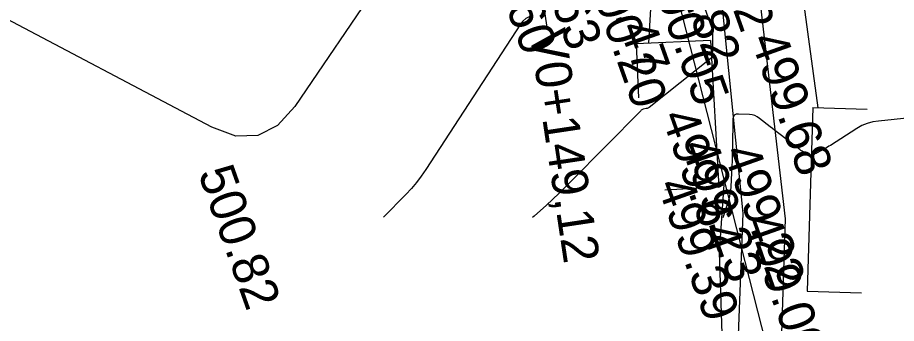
# Model space of a CAD drawing. Extents: x -636600 to -628587, y -1090963 to -1085869.
# Drawn here: x -629666.16 to -629617.63, y -1086398.57 to -1086381.66 of the extents above; entities that cross this region are included whole.
import ezdxf

# ---------------------------------------------------------------- set-up
doc = ezdxf.new("R2010")
doc.units = 0
for name, color, linetype in [('20', 7, 'Continuous'), ('23', 7, 'Continuous'), ('40', 7, 'Continuous'), ('53', 7, 'Continuous'), ('Ex_Major Contours', 7, 'Continuous'), ('Ex_Minor Contours', 7, 'Continuous'), ('koty_vše', 7, 'Continuous'), ('VRCHOLY', 7, 'Continuous')]:
    doc.layers.add(name, color=color, linetype=linetype)

msp = doc.modelspace()

# ---------------------------------------------------------------- linework, layer by layer
at = {"layer": '20'}
for p, q in [((-629621.94, -1086386.65), (-629623.814, -1086372.938)), ((-629627.897, -1086382.929), (-629632.003, -1086383.108)), ((-629632.003, -1086383.108), (-629631.873, -1086386.105)), ((-629627.897, -1086382.929), (-629627.428, -1086391.039)), ((-629622.24, -1086386.641), (-629622.563, -1086396.793)), ((-629622.24, -1086386.641), (-629619.242, -1086386.736)), ((-629627.428, -1086391.039), (-629630.423, -1086391.213)), ((-629622.563, -1086396.793), (-629619.564, -1086396.889))]:
    msp.add_line(p, q, dxfattribs=at)
at = {"layer": '23'}
for p, q in [((-629631.304, -1086383.077), (-629631.195, -1086381.171)), ((-629627.428, -1086391.039), (-629627.162, -1086390.892)), ((-629627.162, -1086390.892), (-629627.412, -1086394.642)), ((-629627.412, -1086394.642), (-629627.146, -1086402.835))]:
    msp.add_line(p, q, dxfattribs=at)
at = {"layer": '40'}
for p, q in [((-629625.38, -1086378.842), (-629623.769, -1086392.797)), ((-629627.319, -1086380.464), (-629626.1, -1086392.478)), ((-629626.1, -1086392.478), (-629626.596, -1086405.101)), ((-629623.769, -1086392.797), (-629624.182, -1086405.953))]:
    msp.add_line(p, q, dxfattribs=at)
at = {"layer": '53'}
msp.add_line((-629623.21, -1086406.032), (-629632.871, -1086368.109), dxfattribs=at)
at = {"layer": 'Ex_Major Contours'}
msp.add_lwpolyline([(-629628.307, -1086380.899), (-629627.866, -1086382.13), (-629627.825, -1086382.263), (-629627.796, -1086382.397), (-629627.78, -1086382.534), (-629627.776, -1086382.673), (-629627.786, -1086383.414), (-629627.787, -1086383.463), (-629627.789, -1086383.512), (-629627.791, -1086383.56), (-629627.793, -1086383.609), (-629627.807, -1086383.892), (-629627.808, -1086383.896), (-629627.81, -1086383.898), (-629627.812, -1086383.9), (-629627.816, -1086383.9), (-629627.833, -1086383.9), (-629627.837, -1086383.9), (-629627.841, -1086383.901), (-629627.844, -1086383.903), (-629627.848, -1086383.905), (-629631.286, -1086386.628), (-629631.321, -1086386.653), (-629631.358, -1086386.673), (-629631.397, -1086386.688), (-629631.438, -1086386.699), (-629631.606, -1086386.733), (-629631.646, -1086386.745), (-629631.684, -1086386.762), (-629631.718, -1086386.784), (-629631.75, -1086386.812), (-629635.607, -1086390.734), (-629636.268, -1086391.389), (-629636.945, -1086392.026), (-629637.638, -1086392.647), (-629637.725, -1086392.72)], dxfattribs=at)
at = {"layer": 'Ex_Minor Contours'}
for points in [[(-629646.197, -1086379.713), (-629650.846, -1086386.578), (-629651.801, -1086387.637), (-629652.886, -1086388.181), (-629654.099, -1086388.211), (-629655.44, -1086387.726), (-629667.806, -1086381.198)], [(-629637.912, -1086381.62), (-629638.094, -1086381.723), (-629638.252, -1086381.86), (-629638.386, -1086382.031), (-629643.615, -1086390.072), (-629643.864, -1086390.434), (-629644.13, -1086390.783), (-629644.413, -1086391.117), (-629644.713, -1086391.438), (-629645.956, -1086392.703)], [(-629616.882, -1086387.214), (-629618.624, -1086387.383), (-629618.938, -1086387.432), (-629619.24, -1086387.517), (-629619.529, -1086387.637), (-629619.807, -1086387.792), (-629621.276, -1086388.731), (-629621.355, -1086388.781), (-629621.436, -1086388.829), (-629621.517, -1086388.875), (-629621.599, -1086388.92), (-629622.036, -1086389.154), (-629622.066, -1086389.17), (-629622.095, -1086389.187), (-629622.124, -1086389.204), (-629622.153, -1086389.221), (-629622.268, -1086389.293), (-629622.297, -1086389.306), (-629622.326, -1086389.311), (-629622.355, -1086389.308), (-629622.385, -1086389.296), (-629622.71, -1086389.119), (-629622.774, -1086389.083), (-629622.835, -1086389.045), (-629622.896, -1086389.004), (-629622.955, -1086388.961), (-629624.055, -1086388.124), (-629624.193, -1086388.018), (-629624.332, -1086387.911), (-629624.469, -1086387.803), (-629624.606, -1086387.695), (-629625.184, -1086387.234), (-629625.309, -1086387.149), (-629625.442, -1086387.086), (-629625.584, -1086387.045), (-629625.734, -1086387.026), (-629626.35, -1086386.995), (-629626.485, -1086387.008), (-629626.582, -1086387.061), (-629626.641, -1086387.154), (-629626.662, -1086387.288), (-629626.684, -1086388.808), (-629626.689, -1086389.071), (-629626.697, -1086389.334), (-629626.706, -1086389.596), (-629626.719, -1086389.859), (-629626.778, -1086391.025), (-629626.795, -1086391.228), (-629626.825, -1086391.429), (-629626.868, -1086391.627), (-629626.925, -1086391.823), (-629627.221, -1086392.743)]]:
    msp.add_lwpolyline(points, dxfattribs=at)
at = {"layer": 'VRCHOLY'}
msp.add_lwpolyline([(-629639.881, -1086362.535), (-629636.913, -1086382.314)], dxfattribs=at)

# ---------------------------------------------------------------- texts
at = {"layer": 'koty_vše'}
for s, p in [('500.02', (-629628.905, -1086374.888)), ('500.60', (-629640.945, -1086376.153)), ('500.63', (-629638.437, -1086375.896)), ('499.82', (-629630.763, -1086376.74)), ('500.47', (-629634.692, -1086377.299)), ('500.20', (-629634.83, -1086379.124)), ('500.05', (-629631.423, -1086378.976)), ('499.68', (-629625.702, -1086382.865)), ('499.64', (-629630.624, -1086387.116)), ('499.23', (-629629.544, -1086388.755)), ('499.22', (-629627.213, -1086389.073)), ('500.82', (-629656.209, -1086390.252)), ('499.39', (-629630.858, -1086390.91)), ('499.00', (-629626.065, -1086392.907))]:
    msp.add_text(s, height=2, rotation=289.5414, dxfattribs=at).set_placement(p)
at = {"layer": 'VRCHOLY'}
msp.add_text('V0+149,12', height=2, rotation=278.5349, dxfattribs=at).set_placement((-629637.902, -1086382.462))

doc.saveas('drawing.dxf')
